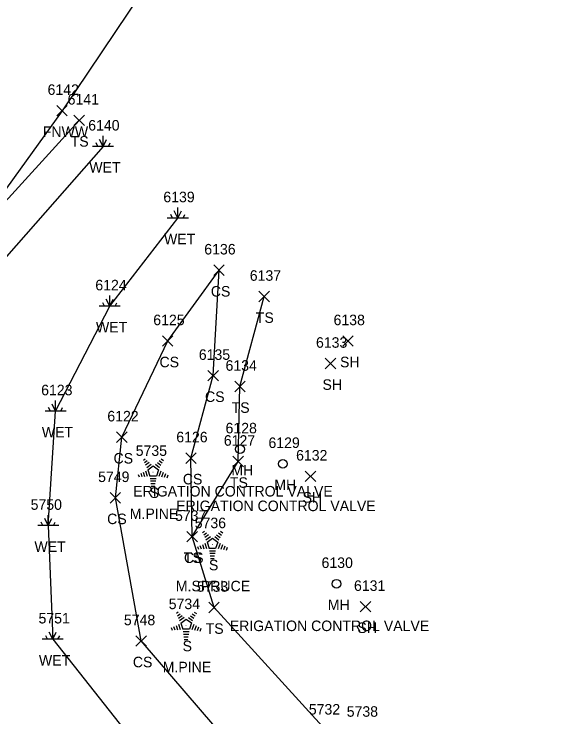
# Model space of a CAD drawing. Extents: x 1505656 to 1508446, y 700805 to 703031.
# Drawn here: x 1508137.1 to 1508243.5, y 701044.6 to 701178.2 of the extents above; entities that cross this region are included whole.
import ezdxf

# ---------------------------------------------------------------- set-up
doc = ezdxf.new("R2010")
doc.units = 0
for name, color, linetype in [('L_A', 7, 'Continuous'), ('L_C', 7, 'Continuous'), ('L_I', 7, 'Continuous'), ('L_TIC', 7, 'Continuous'), ('LELB', 7, 'Continuous'), ('LFNC', 7, 'Continuous'), ('LTC', 7, 'Continuous'), ('LWET', 7, 'Continuous'), ('U_A', 7, 'Continuous'), ('U_C', 7, 'Continuous'), ('U_I', 7, 'Continuous'), ('UUMH', 7, 'Continuous')]:
    doc.layers.add(name, color=color, linetype=linetype)

msp = doc.modelspace()

# ---------------------------------------------------------------- linework, layer by layer
at = {"layer": 'L_TIC'}
for points in [[(1508145.2, 701158.8), (1508147.2, 701160.8)], [(1508147.2, 701158.8), (1508145.2, 701160.8)], [(1508148.45, 701156.96), (1508150.45, 701158.96)], [(1508150.45, 701156.96), (1508148.45, 701158.96)], [(1508175.03, 701128.47), (1508177.03, 701130.47)], [(1508177.03, 701128.47), (1508175.03, 701130.47)], [(1508175.03, 701128.47), (1508177.03, 701130.47)], [(1508177.03, 701128.47), (1508175.03, 701130.47)], [(1508183.61, 701123.47), (1508185.61, 701125.47)], [(1508185.61, 701123.47), (1508183.61, 701125.47)], [(1508165.28, 701115.03), (1508167.28, 701117.03)], [(1508167.28, 701115.03), (1508165.28, 701117.03)], [(1508199.53, 701115.03), (1508201.53, 701117.03)], [(1508201.53, 701115.03), (1508199.53, 701117.03)], [(1508196.19, 701110.74), (1508198.19, 701112.74)], [(1508198.19, 701110.74), (1508196.19, 701112.74)], [(1508173.93, 701108.44), (1508175.93, 701110.44)], [(1508175.93, 701108.44), (1508173.93, 701110.44)], [(1508179.01, 701106.37), (1508181.01, 701108.37)], [(1508181.01, 701106.37), (1508179.01, 701108.37)], [(1508156.55, 701096.74), (1508158.55, 701098.74)], [(1508158.55, 701096.74), (1508156.55, 701098.74)], [(1508169.7, 701092.77), (1508171.7, 701094.77)], [(1508171.7, 701092.77), (1508169.7, 701094.77)], [(1508178.68, 701092.12), (1508180.68, 701094.12)], [(1508180.68, 701092.12), (1508178.68, 701094.12)], [(1508192.41, 701089.31), (1508194.41, 701091.31)], [(1508194.41, 701089.31), (1508192.41, 701091.31)], [(1508155.33, 701085.22), (1508157.33, 701087.22)], [(1508157.33, 701085.22), (1508155.33, 701087.22)], [(1508169.93, 701077.84), (1508171.93, 701079.84)], [(1508171.93, 701077.84), (1508169.93, 701079.84)], [(1508169.93, 701077.84), (1508171.93, 701079.84)], [(1508171.93, 701077.84), (1508169.93, 701079.84)], [(1508174.08, 701064.37), (1508176.08, 701066.37)], [(1508176.08, 701064.37), (1508174.08, 701066.37)], [(1508202.85, 701064.53), (1508204.85, 701066.53)], [(1508204.85, 701064.53), (1508202.85, 701066.53)], [(1508160.22, 701058.01), (1508162.22, 701060.01)], [(1508162.22, 701058.01), (1508160.22, 701060.01)]]:
    msp.add_lwpolyline(points, dxfattribs=at)
at = {"layer": 'LELB'}
for points in [[(1508149.45, 701157.96), (1508127.62, 701133.97)], [(1508243.46, 701016.95), (1508233.53, 701011.18), (1508224.05, 701008.51), (1508207.39, 701006.15), (1508193.01, 701021.76), (1508177.93, 701039.57), (1508161.22, 701059.01), (1508156.33, 701086.22), (1508157.55, 701097.74), (1508166.28, 701116.03), (1508176.03, 701129.47)], [(1508170.93, 701078.84), (1508170.7, 701093.77), (1508174.93, 701109.44), (1508176.03, 701129.47)], [(1508210.99, 701026.16), (1508196.35, 701042.03), (1508175.08, 701065.37), (1508170.93, 701078.84), (1508179.68, 701093.12), (1508180.01, 701107.37), (1508184.61, 701124.47)]]:
    msp.add_lwpolyline(points, dxfattribs=at)
at = {"layer": 'LFNC'}
for points in [[(1508176.38, 701204.67), (1508146.2, 701159.8)], [(1508146.2, 701159.8), (1508127.62, 701133.97), (1508106.51, 701105.7), (1508094.28, 701090.58)]]:
    msp.add_lwpolyline(points, dxfattribs=at)
at = {"layer": 'LTC'}
for p, q in [((1508161.66, 701093.4), (1508162.01, 701093.66)), ((1508161.87, 701092.94), (1508162.4, 701093.32)), ((1508162.08, 701092.47), (1508162.78, 701092.98)), ((1508164.31, 701092.95), (1508164.99, 701092.45)), ((1508164.68, 701093.29), (1508165.23, 701092.89)), ((1508165.06, 701093.64), (1508165.48, 701093.34)), ((1508162.29, 701092), (1508163.16, 701092.64)), ((1508162.51, 701091.55), (1508163.52, 701092.28)), ((1508163.52, 701092.28), (1508164.52, 701091.56)), ((1508163.94, 701092.6), (1508164.75, 701092.01)), ((1508160.69, 701090.68), (1508160.84, 701090.21)), ((1508161.15, 701090.9), (1508161.36, 701090.25)), ((1508161.6, 701091.11), (1508161.87, 701090.28)), ((1508162.06, 701091.33), (1508162.39, 701090.31)), ((1508162.51, 701091.55), (1508162.9, 701090.36)), ((1508164.13, 701090.36), (1508162.9, 701090.36)), ((1508164.52, 701091.56), (1508164.13, 701090.36)), ((1508164.96, 701091.29), (1508164.62, 701090.25)), ((1508165.4, 701091.04), (1508165.11, 701090.15)), ((1508165.85, 701090.79), (1508165.61, 701090.06)), ((1508166.29, 701090.54), (1508166.1, 701089.96)), ((1508164.09, 701089.86), (1508162.95, 701089.86)), ((1508164.01, 701089.36), (1508163.02, 701089.36)), ((1508163.92, 701088.86), (1508163.09, 701088.86)), ((1508163.84, 701088.36), (1508163.16, 701088.36)), ((1508172.92, 701079.66), (1508173.28, 701079.91)), ((1508173.13, 701079.19), (1508173.66, 701079.58)), ((1508176.32, 701079.9), (1508176.74, 701079.59)), ((1508173.34, 701078.73), (1508174.05, 701079.24)), ((1508173.55, 701078.26), (1508174.43, 701078.9)), ((1508173.78, 701077.8), (1508174.79, 701078.54)), ((1508174.79, 701078.54), (1508175.79, 701077.81)), ((1508175.21, 701078.85), (1508176.02, 701078.26)), ((1508175.58, 701079.2), (1508176.26, 701078.71)), ((1508175.95, 701079.55), (1508176.5, 701079.15)), ((1508171.96, 701076.94), (1508172.11, 701076.47)), ((1508172.41, 701077.15), (1508172.62, 701076.5)), ((1508172.87, 701077.37), (1508173.14, 701076.53)), ((1508173.32, 701077.59), (1508173.65, 701076.57)), ((1508173.78, 701077.8), (1508174.16, 701076.61)), ((1508175.79, 701077.81), (1508175.39, 701076.61)), ((1508176.22, 701077.54), (1508175.89, 701076.5)), ((1508176.67, 701077.29), (1508176.38, 701076.41)), ((1508177.11, 701077.04), (1508176.88, 701076.31)), ((1508175.39, 701076.61), (1508174.16, 701076.61)), ((1508175.36, 701076.11), (1508174.21, 701076.11)), ((1508175.27, 701075.61), (1508174.28, 701075.61)), ((1508177.56, 701076.79), (1508177.37, 701076.22)), ((1508175.19, 701075.11), (1508174.36, 701075.11)), ((1508175.11, 701074.61), (1508174.43, 701074.61)), ((1508167.92, 701064.27), (1508168.28, 701064.53)), ((1508168.13, 701063.81), (1508168.66, 701064.19)), ((1508168.34, 701063.34), (1508169.04, 701063.85)), ((1508170.58, 701063.82), (1508171.26, 701063.32)), ((1508170.95, 701064.16), (1508171.5, 701063.77)), ((1508171.32, 701064.51), (1508171.74, 701064.21)), ((1508168.55, 701062.88), (1508169.43, 701063.51)), ((1508168.78, 701062.42), (1508169.79, 701063.15)), ((1508168.78, 701062.42), (1508169.16, 701061.23)), ((1508169.79, 701063.15), (1508170.78, 701062.43)), ((1508170.21, 701063.47), (1508171.02, 701062.88)), ((1508170.78, 701062.43), (1508170.39, 701061.23)), ((1508166.95, 701061.55), (1508167.11, 701061.08)), ((1508167.41, 701061.77), (1508167.62, 701061.12)), ((1508167.87, 701061.98), (1508168.14, 701061.15)), ((1508168.32, 701062.2), (1508168.65, 701061.18)), ((1508170.39, 701061.23), (1508169.16, 701061.23)), ((1508171.22, 701062.16), (1508170.88, 701061.12)), ((1508171.67, 701061.91), (1508171.38, 701061.02)), ((1508172.11, 701061.66), (1508171.87, 701060.93)), ((1508172.55, 701061.41), (1508172.37, 701060.83)), ((1508170.35, 701060.73), (1508169.21, 701060.73)), ((1508170.27, 701060.23), (1508169.28, 701060.23)), ((1508170.19, 701059.73), (1508169.36, 701059.73)), ((1508170.1, 701059.23), (1508169.43, 701059.23))]:
    msp.add_line(p, q, dxfattribs=at)
at = {"layer": 'LWET'}
for p, q in [((1508154, 701153.02), (1508154, 701155.02)), ((1508153, 701153.02), (1508152.67, 701153.69)), ((1508154, 701153.02), (1508153.34, 701154.35)), ((1508154, 701153.02), (1508154.67, 701154.35)), ((1508155, 701153.02), (1508155.34, 701153.69)), ((1508156, 701153.02), (1508152, 701153.02)), ((1508168.2, 701139.4), (1508168.2, 701141.4)), ((1508167.2, 701139.4), (1508166.87, 701140.07)), ((1508168.2, 701139.4), (1508167.53, 701140.74)), ((1508168.2, 701139.4), (1508168.87, 701140.74)), ((1508169.2, 701139.4), (1508169.53, 701140.07)), ((1508170.2, 701139.4), (1508166.2, 701139.4)), ((1508155.27, 701122.65), (1508154.6, 701123.98)), ((1508155.27, 701122.65), (1508155.27, 701124.65)), ((1508155.27, 701122.65), (1508155.93, 701123.98)), ((1508157.27, 701122.65), (1508153.27, 701122.65)), ((1508154.27, 701122.65), (1508153.93, 701123.31)), ((1508156.27, 701122.65), (1508156.6, 701123.31)), ((1508144.98, 701102.71), (1508144.32, 701104.04)), ((1508144.98, 701102.71), (1508144.98, 701104.71)), ((1508144.98, 701102.71), (1508145.65, 701104.04)), ((1508146.98, 701102.71), (1508142.98, 701102.71)), ((1508143.98, 701102.71), (1508143.65, 701103.38)), ((1508145.98, 701102.71), (1508146.32, 701103.38)), ((1508143.58, 701080.94), (1508142.92, 701082.27)), ((1508143.58, 701080.94), (1508142.92, 701082.27)), ((1508143.58, 701080.94), (1508143.58, 701082.94)), ((1508143.58, 701080.94), (1508143.58, 701082.94)), ((1508143.58, 701080.94), (1508144.25, 701082.27)), ((1508143.58, 701080.94), (1508144.25, 701082.27)), ((1508145.58, 701080.94), (1508141.58, 701080.94)), ((1508145.58, 701080.94), (1508141.58, 701080.94)), ((1508142.58, 701080.94), (1508142.25, 701081.6)), ((1508142.58, 701080.94), (1508142.25, 701081.6)), ((1508144.58, 701080.94), (1508144.92, 701081.6)), ((1508144.58, 701080.94), (1508144.92, 701081.6)), ((1508144.43, 701059.34), (1508144.43, 701061.34)), ((1508143.43, 701059.34), (1508143.1, 701060.01)), ((1508144.43, 701059.34), (1508143.77, 701060.68)), ((1508144.43, 701059.34), (1508145.1, 701060.68)), ((1508145.43, 701059.34), (1508145.77, 701060.01)), ((1508146.43, 701059.34), (1508142.43, 701059.34))]:
    msp.add_line(p, q, dxfattribs=at)
for points in [[(1508154, 701153.02), (1508133.75, 701129.98), (1508117.97, 701110.27), (1508106.51, 701105.7), (1508100.23, 701104.31), (1508084.87, 701097.57), (1508073.47, 701095.6), (1508073.61, 701110.62), (1508085.76, 701128.9), (1508105.31, 701150.83), (1508129.23, 701179), (1508143.17, 701199.9)], [(1508143.58, 701080.94), (1508144.98, 701102.71), (1508155.27, 701122.65), (1508168.2, 701139.4)], [(1508143.58, 701080.94), (1508144.43, 701059.34), (1508161.14, 701038.27), (1508184.86, 701015.08), (1508181.79, 701008.24), (1508141.24, 701035.21), (1508110.84, 701056.9), (1508099.55, 701065.09), (1508090.32, 701080.37), (1508076.34, 701087.13), (1508068.58, 701090.79), (1508066.8, 701092.61), (1508063.31, 701091.68), (1508053.79, 701089)]]:
    msp.add_lwpolyline(points, dxfattribs=at)
at = {"layer": 'UUMH'}
for p, q in [((1508180.01, 701095.47), (1508180.01, 701095.47)), ((1508180.84, 701095.47), (1508180.84, 701095.47)), ((1508188.16, 701092.69), (1508188.16, 701092.69)), ((1508189, 701092.69), (1508189, 701092.69)), ((1508198.34, 701069.89), (1508198.34, 701069.89)), ((1508199.17, 701069.89), (1508199.17, 701069.89))]:
    msp.add_line(p, q, dxfattribs=at)
for centre in [(1508180.01, 701095.47), (1508188.16, 701092.69), (1508198.34, 701069.89)]:
    msp.add_circle(centre, 0.833, dxfattribs=at)

# ---------------------------------------------------------------- texts
at = {"layer": 'L_A'}
for s, p in [('FNWW', (1508142.55, 701154.8)), ('TS', (1508147.85, 701152.96)), ('WET', (1508151.38, 701148.02)), ('WET', (1508165.58, 701134.4)), ('CS', (1508174.47, 701124.47)), ('CS', (1508174.47, 701124.47)), ('TS', (1508183.02, 701119.47)), ('WET', (1508152.65, 701117.65)), ('CS', (1508164.72, 701111.03)), ('SH', (1508199.02, 701111.03)), ('SH', (1508195.68, 701106.74)), ('CS', (1508173.37, 701104.44)), ('TS', (1508178.42, 701102.37)), ('WET', (1508142.36, 701097.71)), ('CS', (1508155.99, 701092.74)), ('CS', (1508169.15, 701088.77)), ('TS', (1508178.09, 701088.12)), ('S', (1508162.85, 701086.19)), ('SH', (1508191.9, 701085.31)), ('CS', (1508154.77, 701081.22)), ('WET', (1508140.96, 701075.94)), ('WET', (1508140.96, 701075.94)), ('TS', (1508169.34, 701073.84)), ('CS', (1508169.37, 701073.84)), ('S', (1508174.11, 701072.45)), ('TS', (1508173.49, 701060.37)), ('SH', (1508202.33, 701060.53)), ('S', (1508169.11, 701057.06)), ('WET', (1508141.81, 701054.34)), ('CS', (1508159.66, 701054.01))]:
    msp.add_text(s, height=2, dxfattribs=at).set_placement(p)
at = {"layer": 'L_C'}
for s, p in [('M.PINE', (1508159.07, 701082.19)), ('M.SPRUCE', (1508167.82, 701068.45)), ('M.PINE', (1508165.33, 701053.06))]:
    msp.add_text(s, height=2, dxfattribs=at).set_placement(p)
at = {"layer": 'L_I'}
for s, p in [('6142', (1508143.46, 701162.8)), ('6141', (1508147.27, 701160.96)), ('6140', (1508151.18, 701156.02)), ('6139', (1508165.45, 701142.4)), ('6136', (1508173.23, 701132.47)), ('6136', (1508173.23, 701132.47)), ('6137', (1508181.87, 701127.47)), ('6124', (1508152.53, 701125.65)), ('6125', (1508163.54, 701119.03)), ('6138', (1508197.79, 701119.03)), ('6133', (1508194.45, 701114.74)), ('6135', (1508172.19, 701112.44)), ('6134', (1508177.27, 701110.37)), ('6123', (1508142.24, 701105.71)), ('6122', (1508154.81, 701100.74)), ('6126', (1508167.91, 701096.77)), ('6127', (1508176.94, 701096.12)), ('5735', (1508160.2, 701094.19)), ('6132', (1508190.67, 701093.31)), ('5749', (1508153.06, 701089.22)), ('5750', (1508140.24, 701083.94)), ('5750', (1508140.24, 701083.94)), ('5737', (1508167.67, 701081.84)), ('5737', (1508167.67, 701081.84)), ('5736', (1508171.41, 701080.45)), ('5733', (1508171.82, 701068.37)), ('6131', (1508201.67, 701068.53)), ('5734', (1508166.47, 701065.06)), ('5751', (1508141.74, 701062.34)), ('5748', (1508157.96, 701062.01)), ('5732', (1508193.09, 701045.03)), ('5732', (1508193.09, 701045.03)), ('5738', (1508200.29, 701044.61))]:
    msp.add_text(s, height=2, dxfattribs=at).set_placement(p)
at = {"layer": 'LTC'}
for p in [(1508163.41, 701091.3), (1508174.67, 701077.55), (1508169.67, 701062.17)]:
    msp.add_text('.', height=1.04, rotation=270, dxfattribs=at).set_placement(p)
at = {"layer": 'U_A'}
for p in [(1508178.37, 701090.47), (1508186.53, 701087.69), (1508196.7, 701064.89)]:
    msp.add_text('MH', height=2, dxfattribs=at).set_placement(p)
at = {"layer": 'U_C'}
for p in [(1508159.74, 701086.47), (1508167.9, 701083.69), (1508178.07, 701060.89)]:
    msp.add_text('ERIGATION CONTROL VALVE', height=2, dxfattribs=at).set_placement(p)
at = {"layer": 'U_I'}
for s, p in [('6128', (1508177.27, 701098.47)), ('6129', (1508185.42, 701095.69)), ('6130', (1508195.51, 701072.89))]:
    msp.add_text(s, height=2, dxfattribs=at).set_placement(p)

doc.saveas('drawing.dxf')
